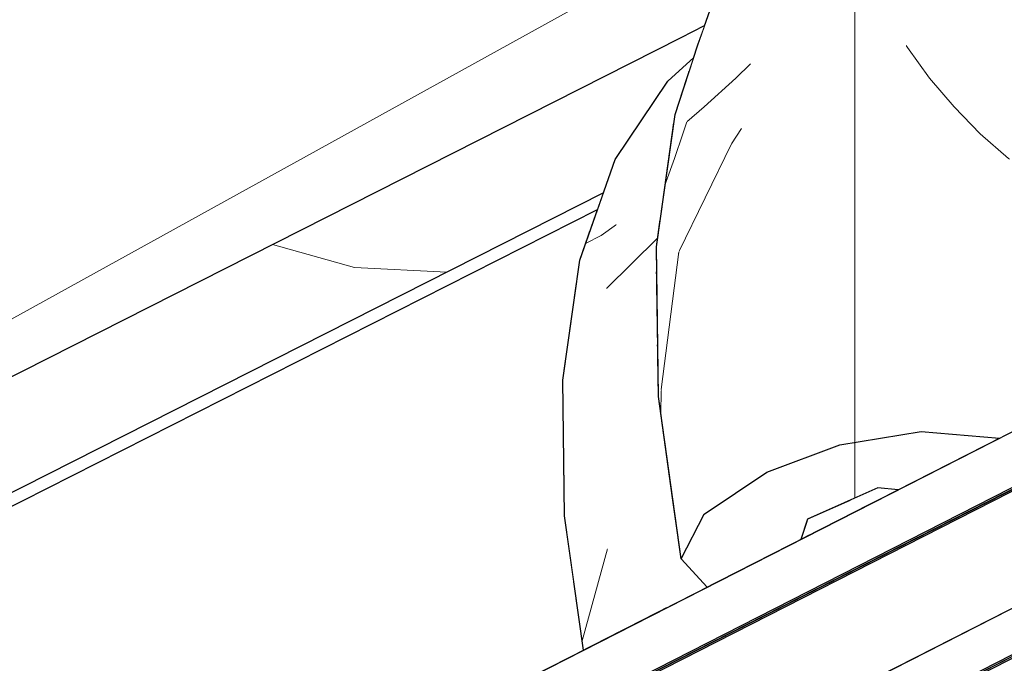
# Model space of a CAD drawing. Header units: millimetres. Extents: x -25478 to 4005, y -8416 to 11348.
# Tile 352 of 580: x -7770 to -7651, y 9047 to 9125. Entities that reach past the tile are written whole.
import ezdxf

# ---------------------------------------------------------------- set-up
doc = ezdxf.new("R2010")
doc.units = ezdxf.units.MM
doc.header["$MEASUREMENT"] = 0
doc.linetypes.add('Wipeout_Contour', pattern=[1000, 0, -1000])
for name, color, linetype in [('POHLED ZÁPADNÍ_1_Konstrukce - nosné', 7, 'Continuous'), ('POHLED ZÁPADNÍ_1_Nové_Konstrukce - krov', 7, 'Continuous'), ('POHLED ZÁPADNÍ_1_Nové_Výplně - Povrchové', 7, 'Continuous'), ('POHLED ZÁPADNÍ_1_Výplně - Povrchové', 7, 'Continuous')]:
    doc.layers.add(name, color=color, linetype=linetype)

# ---------------------------------------------------------------- blocks, each defined once
blk = doc.blocks.new('*X979', base_point=(-25690.45, -8330.81))
at = {"layer": 'POHLED ZÁPADNÍ_1_Nové_Výplně - Povrchové', "color": 21, "linetype": 'Continuous', "lineweight": 20, "true_color": 0xffaaaa}
blk.add_line((-7699.12, 9060.71), (-7702.2, 9049.58), dxfattribs=at)
blk = doc.blocks.new('*X998', base_point=(-25690.45, -8330.81))
at = {"layer": 'POHLED ZÁPADNÍ_1_Nové_Výplně - Povrchové', "color": 21, "linetype": 'Continuous', "lineweight": 20, "true_color": 0xffaaaa}
for p, q in [((-7739.63, 9097.53), (-7729.73, 9094.72)), ((-7729.73, 9094.72), (-7718.56, 9094.17))]:
    blk.add_line(p, q, dxfattribs=at)
blk = doc.blocks.new('*X1001', base_point=(-25690.45, -8330.81))
at = {"layer": 'POHLED ZÁPADNÍ_1_Nové_Výplně - Povrchové', "color": 21, "linetype": 'Continuous', "lineweight": 20, "true_color": 0xffaaaa}
blk.add_line((-7699.27, 9092.2), (-7693.07, 9098.29), dxfattribs=at)
blk = doc.blocks.new('*X1003', base_point=(-25690.45, -8330.81))
at = {"layer": 'POHLED ZÁPADNÍ_1_Nové_Výplně - Povrchové', "color": 21, "linetype": 'Continuous', "lineweight": 20, "true_color": 0xffaaaa}
for p, q in [((-7698.04, 9099.94), (-7699.91, 9098.59)), ((-7699.91, 9098.59), (-7701.78, 9097.63))]:
    blk.add_line(p, q, dxfattribs=at)
blk = doc.blocks.new('*X2449', base_point=(-25690.45, -8330.81))
at = {"layer": 'POHLED ZÁPADNÍ_1_Nové_Výplně - Povrchové', "color": 21, "linetype": 'Continuous', "lineweight": 20, "true_color": 0xffaaaa}
blk.add_line((-7669.2, 9066.85), (-7669.2, 9073.57), dxfattribs=at)
blk = doc.blocks.new('*X2484', base_point=(-25690.45, -8330.81))
at = {"layer": 'POHLED ZÁPADNÍ_1_Nové_Výplně - Povrchové', "color": 21, "linetype": 'Continuous', "lineweight": 20, "true_color": 0xffaaaa}
blk.add_line((-7669.2, 9094.36), (-7669.2, 9073.57), dxfattribs=at)
blk = doc.blocks.new('*X2487', base_point=(-25690.45, -8330.81))
at = {"layer": 'POHLED ZÁPADNÍ_1_Nové_Výplně - Povrchové', "color": 21, "linetype": 'Continuous', "lineweight": 20, "true_color": 0xffaaaa}
blk.add_line((-7692.63, 9079.97), (-7692.66, 9076.91), dxfattribs=at)
blk = doc.blocks.new('*X2492', base_point=(-25690.45, -8330.81))
at = {"layer": 'POHLED ZÁPADNÍ_1_Nové_Výplně - Povrchové', "color": 21, "linetype": 'Continuous', "lineweight": 20, "true_color": 0xffaaaa}
for p, q in [((-7663.02, 9121.6), (-7662.85, 9121.33)), ((-7662.85, 9121.33), (-7660.17, 9117.65)), ((-7660.17, 9117.65), (-7657.22, 9114.17)), ((-7657.22, 9114.17), (-7654.04, 9110.91)), ((-7654.04, 9110.91), (-7650.63, 9107.9)), ((-7650.63, 9107.9), (-7650.53, 9107.82))]:
    blk.add_line(p, q, dxfattribs=at)
blk = doc.blocks.new('*X2494', base_point=(-25690.45, -8330.81))
at = {"layer": 'POHLED ZÁPADNÍ_1_Nové_Výplně - Povrchové', "color": 21, "linetype": 'Continuous', "lineweight": 20, "true_color": 0xffaaaa}
blk.add_line((-7669.2, 9129.85), (-7669.2, 9113.09), dxfattribs=at)
blk = doc.blocks.new('*X2495', base_point=(-25690.45, -8330.81))
at = {"layer": 'POHLED ZÁPADNÍ_1_Nové_Výplně - Povrchové', "color": 21, "linetype": 'Continuous', "lineweight": 20, "true_color": 0xffaaaa}
blk.add_line((-7669.2, 9113.09), (-7669.2, 9094.36), dxfattribs=at)
blk = doc.blocks.new('*X2499', base_point=(-25690.45, -8330.81))
at = {"layer": 'POHLED ZÁPADNÍ_1_Nové_Výplně - Povrchové', "color": 21, "linetype": 'Continuous', "lineweight": 20, "true_color": 0xffaaaa}
blk.add_line((-7684.15, 9109.69), (-7690.49, 9096.64), dxfattribs=at)
blk = doc.blocks.new('*X2507', base_point=(-25690.45, -8330.81))
at = {"layer": 'POHLED ZÁPADNÍ_1_Nové_Výplně - Povrchové', "color": 21, "linetype": 'Continuous', "lineweight": 20, "true_color": 0xffaaaa}
blk.add_line((-7690.49, 9096.64), (-7692.63, 9079.97), dxfattribs=at)
blk = doc.blocks.new('*X2508', base_point=(-25690.45, -8330.81))
at = {"layer": 'POHLED ZÁPADNÍ_1_Nové_Výplně - Povrchové', "color": 21, "linetype": 'Continuous', "lineweight": 20, "true_color": 0xffaaaa}
for p, q in [((-7681.82, 9119.36), (-7683.6, 9117.65)), ((-7683.6, 9117.65), (-7687.42, 9114.17)), ((-7687.42, 9114.17), (-7689.52, 9112.37)), ((-7682.93, 9111.55), (-7684.15, 9109.69))]:
    blk.add_line(p, q, dxfattribs=at)
blk = doc.blocks.new('*X2509', base_point=(-25690.45, -8330.81))
at = {"layer": 'POHLED ZÁPADNÍ_1_Nové_Výplně - Povrchové', "color": 21, "linetype": 'Continuous', "lineweight": 20, "true_color": 0xffaaaa}
for p, q in [((-7689.52, 9112.37), (-7690, 9110.91)), ((-7690, 9110.91), (-7691.04, 9107.9)), ((-7691.04, 9107.9), (-7692.04, 9105.13)), ((-7692.04, 9105.13), (-7692.13, 9104.91))]:
    blk.add_line(p, q, dxfattribs=at)

msp = doc.modelspace()

# ---------------------------------------------------------------- wipeouts: each hides what was drawn before it
at = {"color": 254, "linetype": 'Wipeout_Contour', "lineweight": 0, "ltscale": 326246.822201}
msp.add_wipeout([(-7716.95, 8883.6), (-10986.18, 7217.84), (-10980.52, 7217.84), (-10980.52, 7042.29), (-10973.11, 7046.06), (-10973.11, 7180), (-10723.42, 7180), (-10723.42, 7300), (-10583.42, 7300), (-10583.42, 7244.63), (-7875.74, 8624.34), (-7875.74, 8727.47), (-7730.3, 8727.47), (-7730.3, 8698.45), (-5604.31, 9781.76), (-5604.31, 9960.05), (-6608.56, 9448.36), (-6609.06, 9449.35), (-6627.21, 9440.1), (-6626.12, 9437.96), (-6661.76, 9419.8), (-6662.62, 9419.8), (-7619.72, 8932.13), (-7704.24, 8888.63), (-7705.12, 8888.63), (-7706.02, 8890.39), (-7717.45, 8884.57)], dxfattribs=at).dxf.layer = 'POHLED ZÁPADNÍ_1_Výplně - Povrchové'

# ---------------------------------------------------------------- next in the draw order: wipeouts: each hides what was drawn before it
at = {"color": 254, "linetype": 'Wipeout_Contour', "lineweight": 0, "ltscale": 140827.969183}
msp.add_wipeout([(-7655.02, 9003.49), (-7704.92, 8978.07), (-7702.82, 8973.96), (-7649.15, 9001.31), (-7648.29, 9001.31), (-7632.4, 8970.12), (-7619.72, 8932.13), (-6662.62, 9419.8), (-6698.76, 9490.73), (-6715.9, 9482), (-6716.73, 9482), (-7655.14, 9003.86)], dxfattribs=at).dxf.layer = 'POHLED ZÁPADNÍ_1_Nové_Výplně - Povrchové'

# ---------------------------------------------------------------- next in the draw order: wipeouts: each hides what was drawn before it
at = {"color": 254, "linetype": 'Wipeout_Contour', "lineweight": 0, "ltscale": 46947.683087}
msp.add_wipeout([(-6738.64, 9511.93), (-7666.47, 9039.18), (-7655.14, 9003.86), (-6716.73, 9482)], dxfattribs=at).dxf.layer = 'POHLED ZÁPADNÍ_1_Nové_Výplně - Povrchové'

# ---------------------------------------------------------------- next in the draw order: wipeouts: each hides what was drawn before it
at = {"color": 254, "linetype": 'Wipeout_Contour', "lineweight": 0, "ltscale": 58986.771526}
msp.add_wipeout([(-7712.45, 9043.11), (-7711.62, 9043.11), (-7710.98, 9037.13), (-6688.24, 9558.24), (-6690.96, 9563.59)], dxfattribs=at).dxf.layer = 'POHLED ZÁPADNÍ_1_Nové_Výplně - Povrchové'

# ---------------------------------------------------------------- next in the draw order: wipeouts: each hides what was drawn before it
at = {"color": 254, "linetype": 'Wipeout_Contour', "lineweight": 0, "ltscale": 47074.302114}
msp.add_wipeout([(-7719.19, 9032.52), (-7711.2, 9016.82), (-6726.41, 9518.6), (-6734.41, 9534.29)], dxfattribs=at).dxf.layer = 'POHLED ZÁPADNÍ_1_Nové_Výplně - Povrchové'

# ---------------------------------------------------------------- next in the draw order: wipeouts: each hides what was drawn before it
at = {"color": 254, "linetype": 'Wipeout_Contour', "lineweight": 0, "ltscale": 47027.754561}
msp.add_wipeout([(-7711.14, 9016.72), (-6725.57, 9518.6), (-6726.41, 9518.6), (-7667.3, 9039.18)], dxfattribs=at).dxf.layer = 'POHLED ZÁPADNÍ_1_Nové_Výplně - Povrchové'

# ---------------------------------------------------------------- next in the draw order: wipeouts: each hides what was drawn before it
at = {"color": 254, "linetype": 'Wipeout_Contour', "lineweight": 0, "ltscale": 35226.404439}
msp.add_wipeout([(-7710.98, 9037.13), (-6733.74, 9534.63), (-6734.57, 9534.63)], dxfattribs=at).dxf.layer = 'POHLED ZÁPADNÍ_1_Nové_Výplně - Povrchové'

# ---------------------------------------------------------------- next in the draw order: wipeouts: each hides what was drawn before it
at = {"color": 254, "linetype": 'Wipeout_Contour', "lineweight": 0, "ltscale": 47659.152034}
msp.add_wipeout([(-7648.51, 9122.09), (-7644.27, 9134.17), (-7657.18, 9142.75), (-7661.94, 9129.18)], dxfattribs=at).dxf.layer = 'POHLED ZÁPADNÍ_1_Nové_Výplně - Povrchové'
at = {"color": 254, "linetype": 'Wipeout_Contour', "lineweight": 0, "ltscale": 59426.710445}
msp.add_wipeout([(-7691.52, 9068.69), (-7694.21, 9069.7), (-7691.96, 9053.57), (-7687.07, 9056.06), (-7690.23, 9059.48)], dxfattribs=at).dxf.layer = 'POHLED ZÁPADNÍ_1_Nové_Výplně - Povrchové'
at = {"color": 254, "linetype": 'Wipeout_Contour', "lineweight": 0, "ltscale": 47556.624097}
msp.add_wipeout([(-7700.13, 9067.95), (-7704.32, 9064.7), (-7702.04, 9048.43), (-7697.71, 9050.64)], dxfattribs=at).dxf.layer = 'POHLED ZÁPADNÍ_1_Nové_Výplně - Povrchové'
at = {"color": 254, "linetype": 'Wipeout_Contour', "lineweight": 0, "ltscale": 59379.077992}
msp.add_wipeout([(-7674.96, 9064.22), (-7674.7, 9062.37), (-7669.52, 9065.01), (-7669.74, 9066.61), (-7674.94, 9064.28)], dxfattribs=at).dxf.layer = 'POHLED ZÁPADNÍ_1_Nové_Výplně - Povrchové'

# ---------------------------------------------------------------- next in the draw order: block references
at = {"layer": 'POHLED ZÁPADNÍ_1_Konstrukce - nosné', "color": 9, "linetype": 'Continuous', "lineweight": 13}
msp.add_blockref('*X979', (-25690.45, -8330.81), dxfattribs=at)

# ---------------------------------------------------------------- next in the draw order: wipeouts: each hides what was drawn before it
at = {"color": 254, "linetype": 'Wipeout_Contour', "lineweight": 0, "ltscale": 47624.627249}
msp.add_wipeout([(-7648.51, 9122.09), (-7661.94, 9129.18), (-7664.23, 9113.01), (-7650.55, 9107.69)], dxfattribs=at).dxf.layer = 'POHLED ZÁPADNÍ_1_Nové_Výplně - Povrchové'
at = {"color": 254, "linetype": 'Wipeout_Contour', "lineweight": 0, "ltscale": 47497.057642}
msp.add_wipeout([(-7669.74, 9066.61), (-7669.52, 9065.01), (-7663.98, 9067.83), (-7666.44, 9068.09)], dxfattribs=at).dxf.layer = 'POHLED ZÁPADNÍ_1_Nové_Výplně - Povrchové'
at = {"color": 254, "linetype": 'Wipeout_Contour', "lineweight": 0, "ltscale": 35628.303158}
msp.add_wipeout([(-7675.75, 9061.83), (-7674.7, 9062.37), (-7674.96, 9064.22)], dxfattribs=at).dxf.layer = 'POHLED ZÁPADNÍ_1_Nové_Výplně - Povrchové'

# ---------------------------------------------------------------- next in the draw order: block references
at = {"layer": 'POHLED ZÁPADNÍ_1_Konstrukce - nosné', "color": 9, "linetype": 'Continuous', "lineweight": 13}
msp.add_blockref('*X2492', (-25690.45, -8330.81), dxfattribs=at)

# ---------------------------------------------------------------- next in the draw order: wipeouts: each hides what was drawn before it
at = {"color": 254, "linetype": 'Wipeout_Contour', "lineweight": 0, "ltscale": 47551.389955}
msp.add_wipeout([(-7694.21, 9069.7), (-7700.13, 9067.95), (-7697.71, 9050.64), (-7691.96, 9053.57)], dxfattribs=at).dxf.layer = 'POHLED ZÁPADNÍ_1_Nové_Výplně - Povrchové'

# ---------------------------------------------------------------- next in the draw order: wipeouts: each hides what was drawn before it
at = {"color": 254, "linetype": 'Wipeout_Contour', "lineweight": 0, "ltscale": 59496.057377}
msp.add_wipeout([(-7694.43, 9086.09), (-7694.21, 9069.7), (-7691.52, 9068.69), (-7692.97, 9079.12), (-7693.06, 9085.34)], dxfattribs=at).dxf.layer = 'POHLED ZÁPADNÍ_1_Nové_Výplně - Povrchové'

# ---------------------------------------------------------------- next in the draw order: wipeouts: each hides what was drawn before it
at = {"color": 254, "linetype": 'Wipeout_Contour', "lineweight": 0, "ltscale": 47605.315209}
msp.add_wipeout([(-7694.43, 9086.09), (-7700.35, 9084.57), (-7700.13, 9067.95), (-7694.21, 9069.7)], dxfattribs=at).dxf.layer = 'POHLED ZÁPADNÍ_1_Nové_Výplně - Povrchové'

# ---------------------------------------------------------------- next in the draw order: wipeouts: each hides what was drawn before it
at = {"color": 254, "linetype": 'Wipeout_Contour', "lineweight": 0, "ltscale": 35723.45985}
msp.add_wipeout([(-7693.19, 9094.89), (-7694.43, 9086.09), (-7693.06, 9085.34)], dxfattribs=at).dxf.layer = 'POHLED ZÁPADNÍ_1_Nové_Výplně - Povrchové'
at = {"color": 254, "linetype": 'Wipeout_Contour', "lineweight": 0, "ltscale": 47610.763766}
msp.add_wipeout([(-7704.32, 9064.7), (-7700.13, 9067.95), (-7700.35, 9084.57), (-7704.54, 9081.11)], dxfattribs=at).dxf.layer = 'POHLED ZÁPADNÍ_1_Nové_Výplně - Povrchové'

# ---------------------------------------------------------------- next in the draw order: wipeouts: each hides what was drawn before it
at = {"color": 254, "linetype": 'Wipeout_Contour', "lineweight": 0, "ltscale": 59589.461642}
msp.add_wipeout([(-7907.44, 8968.07), (-7907.25, 8953.34), (-7703.2, 9056.7), (-7704.32, 9064.7), (-7704.4, 9070.92)], dxfattribs=at).dxf.layer = 'POHLED ZÁPADNÍ_1_Nové_Výplně - Povrchové'

# ---------------------------------------------------------------- next in the draw order: wipeouts: each hides what was drawn before it
at = {"color": 254, "linetype": 'Wipeout_Contour', "lineweight": 0, "ltscale": 71429.020901}
msp.add_wipeout([(-7907.25, 8953.34), (-7905.01, 8937.36), (-7743.48, 9019.18), (-7737.54, 9030.35), (-7702.04, 9048.43), (-7703.2, 9056.7)], dxfattribs=at).dxf.layer = 'POHLED ZÁPADNÍ_1_Nové_Výplně - Povrchové'

# ---------------------------------------------------------------- next in the draw order: wipeouts: each hides what was drawn before it
at = {"color": 254, "linetype": 'Wipeout_Contour', "lineweight": 0, "ltscale": 47788.803145}
msp.add_wipeout([(-7896.05, 9000.53), (-7701.22, 9099.23), (-7700.33, 9101.74), (-7888.64, 9006.35)], dxfattribs=at).dxf.layer = 'POHLED ZÁPADNÍ_1_Nové_Výplně - Povrchové'

# ---------------------------------------------------------------- next in the draw order: wipeouts: each hides what was drawn before it
at = {"color": 254, "linetype": 'Wipeout_Contour', "lineweight": 0, "ltscale": 47762.810054}
msp.add_wipeout([(-7901.76, 8992.03), (-7905.6, 8981.1), (-7704.26, 9083.09), (-7702.89, 9092.77)], dxfattribs=at).dxf.layer = 'POHLED ZÁPADNÍ_1_Nové_Výplně - Povrchové'

# ---------------------------------------------------------------- next in the draw order: wipeouts: each hides what was drawn before it
at = {"color": 254, "linetype": 'Wipeout_Contour', "lineweight": 0, "ltscale": 59642.676881}
msp.add_wipeout([(-7905.6, 8981.1), (-7907.44, 8968.07), (-7704.4, 9070.92), (-7704.54, 9081.11), (-7704.26, 9083.09)], dxfattribs=at).dxf.layer = 'POHLED ZÁPADNÍ_1_Nové_Výplně - Povrchové'

# ---------------------------------------------------------------- next in the draw order: wipeouts: each hides what was drawn before it
at = {"color": 254, "linetype": 'Wipeout_Contour', "lineweight": 0, "ltscale": 47792.751154}
msp.add_wipeout([(-7699.63, 9103.76), (-7894.33, 9005.13), (-7885.33, 9008.12), (-7700.3, 9101.85)], dxfattribs=at).dxf.layer = 'POHLED ZÁPADNÍ_1_Nové_Výplně - Povrchové'

# ---------------------------------------------------------------- next in the draw order: wipeouts: each hides what was drawn before it
at = {"color": 254, "linetype": 'Wipeout_Contour', "lineweight": 0, "ltscale": 239677.73501}
msp.add_wipeout([(-7946.43, 9028.17), (-7950.34, 9018.03), (-7948.65, 9008.99), (-7941.87, 9014.65), (-7932.09, 9022.33), (-7923.59, 9024.19), (-7914.72, 9021.82), (-7903.59, 9011.29), (-7894.33, 9005.13), (-7699.63, 9103.76), (-7698.21, 9107.8), (-7691.85, 9117.28), (-7688.7, 9120.13), (-7688.2, 9121.65), (-7687.38, 9124), (-7899.32, 9016.64), (-7910, 9023.74), (-7921.13, 9034.27), (-7930, 9036.64), (-7938.5, 9034.78)], dxfattribs=at).dxf.layer = 'POHLED ZÁPADNÍ_1_Nové_Výplně - Povrchové'

# ---------------------------------------------------------------- next in the draw order: block references
at = {"layer": 'POHLED ZÁPADNÍ_1_Konstrukce - nosné', "color": 9, "linetype": 'Continuous', "lineweight": 13}
msp.add_blockref('*X998', (-25690.45, -8330.81), dxfattribs=at)

# ---------------------------------------------------------------- next in the draw order: wipeouts: each hides what was drawn before it
at = {"color": 254, "linetype": 'Wipeout_Contour', "lineweight": 0, "ltscale": 71477.858861}
msp.add_wipeout([(-7700.35, 9084.57), (-7694.43, 9086.09), (-7693.19, 9094.89), (-7693.22, 9097.23), (-7692.75, 9100.5), (-7698.27, 9099.28)], dxfattribs=at).dxf.layer = 'POHLED ZÁPADNÍ_1_Nové_Výplně - Povrchové'
at = {"color": 254, "linetype": 'Wipeout_Contour', "lineweight": 0, "ltscale": 130660.009783}
msp.add_wipeout([(-7690.23, 9059.48), (-7687.07, 9056.06), (-7675.75, 9061.83), (-7674.94, 9064.28), (-7666.44, 9068.09), (-7663.98, 9067.83), (-7651.73, 9074.07), (-7661.21, 9074.88), (-7671.03, 9073.27), (-7679.87, 9069.99), (-7687.44, 9064.88)], dxfattribs=at).dxf.layer = 'POHLED ZÁPADNÍ_1_Nové_Výplně - Povrchové'

# ---------------------------------------------------------------- next in the draw order: linework, layer by layer
at = {"layer": 'POHLED ZÁPADNÍ_1_Nové_Konstrukce - krov', "color": 1, "linetype": 'Continuous', "lineweight": 25}
for p, q in [((-7666.44, 9068.09), (-7674.94, 9064.28)), ((-7663.98, 9067.83), (-7666.44, 9068.09)), ((-7674.94, 9064.28), (-7675.75, 9061.83))]:
    msp.add_line(p, q, dxfattribs=at)

# ---------------------------------------------------------------- next in the draw order: block references
at = {"layer": 'POHLED ZÁPADNÍ_1_Konstrukce - nosné', "color": 9, "linetype": 'Continuous', "lineweight": 13}
for name in ['*X1001', '*X2449']:
    msp.add_blockref(name, (-25690.45, -8330.81), dxfattribs=at)

# ---------------------------------------------------------------- next in the draw order: wipeouts: each hides what was drawn before it
at = {"color": 254, "linetype": 'Wipeout_Contour', "lineweight": 0, "ltscale": 59700.979982}
msp.add_wipeout([(-7896.05, 9000.53), (-7901.76, 8992.03), (-7702.89, 9092.77), (-7702.48, 9095.62), (-7701.22, 9099.23)], dxfattribs=at).dxf.layer = 'POHLED ZÁPADNÍ_1_Nové_Výplně - Povrchové'
at = {"color": 254, "linetype": 'Wipeout_Contour', "lineweight": 0, "ltscale": 47576.314844}
msp.add_wipeout([(-7687.44, 9064.88), (-7679.87, 9069.99), (-7682.82, 9091.08), (-7690.34, 9085.62)], dxfattribs=at).dxf.layer = 'POHLED ZÁPADNÍ_1_Nové_Výplně - Povrchové'

# ---------------------------------------------------------------- next in the draw order: linework, layer by layer
at = {"layer": 'POHLED ZÁPADNÍ_1_Nové_Konstrukce - krov', "color": 1, "linetype": 'Continuous', "lineweight": 25}
msp.add_line((-7702.04, 9048.43), (-7704.32, 9064.7), dxfattribs=at)

# ---------------------------------------------------------------- next in the draw order: wipeouts: each hides what was drawn before it
at = {"color": 254, "linetype": 'Wipeout_Contour', "lineweight": 0, "ltscale": 47655.849174}
msp.add_wipeout([(-7704.54, 9081.11), (-7700.35, 9084.57), (-7698.27, 9099.28), (-7702.48, 9095.62)], dxfattribs=at).dxf.layer = 'POHLED ZÁPADNÍ_1_Nové_Výplně - Povrchové'
at = {"color": 254, "linetype": 'Wipeout_Contour', "lineweight": 0, "ltscale": 47550.33368}
msp.add_wipeout([(-7671.03, 9073.27), (-7661.21, 9074.88), (-7663.99, 9094.72), (-7673.93, 9094.03)], dxfattribs=at).dxf.layer = 'POHLED ZÁPADNÍ_1_Nové_Výplně - Povrchové'
at = {"color": 254, "linetype": 'Wipeout_Contour', "lineweight": 0, "ltscale": 47572.400958}
msp.add_wipeout([(-7690.23, 9059.48), (-7687.44, 9064.88), (-7690.34, 9085.62), (-7692.97, 9079.12)], dxfattribs=at).dxf.layer = 'POHLED ZÁPADNÍ_1_Nové_Výplně - Povrchové'

# ---------------------------------------------------------------- next in the draw order: linework, layer by layer
at = {"layer": 'POHLED ZÁPADNÍ_1_Nové_Konstrukce - krov', "color": 1, "linetype": 'Continuous', "lineweight": 25}
for p, q in [((-7704.32, 9064.7), (-7704.54, 9081.11)), ((-7648.95, 9068.49), (-7710.96, 9036.91)), ((-7649.01, 9068.49), (-7710.96, 9036.92)), ((-7690.23, 9059.48), (-7687.44, 9064.88)), ((-7687.07, 9056.06), (-7690.23, 9059.48))]:
    msp.add_line(p, q, dxfattribs=at)

# ---------------------------------------------------------------- next in the draw order: block references
at = {"layer": 'POHLED ZÁPADNÍ_1_Konstrukce - nosné', "color": 9, "linetype": 'Continuous', "lineweight": 13}
for name in ['*X2484', '*X2487']:
    msp.add_blockref(name, (-25690.45, -8330.81), dxfattribs=at)

# ---------------------------------------------------------------- next in the draw order: wipeouts: each hides what was drawn before it
at = {"color": 254, "linetype": 'Wipeout_Contour', "lineweight": 0, "ltscale": 47688.63136}
msp.add_wipeout([(-7698.21, 9107.8), (-7702.48, 9095.62), (-7698.27, 9099.28), (-7693.94, 9111.62)], dxfattribs=at).dxf.layer = 'POHLED ZÁPADNÍ_1_Nové_Výplně - Povrchové'
at = {"color": 254, "linetype": 'Wipeout_Contour', "lineweight": 0, "ltscale": 59389.73988}
msp.add_wipeout([(-7650.33, 9091.41), (-7663.99, 9094.72), (-7661.21, 9074.88), (-7651.73, 9074.07), (-7648.16, 9075.89)], dxfattribs=at).dxf.layer = 'POHLED ZÁPADNÍ_1_Nové_Výplně - Povrchové'
at = {"color": 254, "linetype": 'Wipeout_Contour', "lineweight": 0, "ltscale": 47567.964762}
msp.add_wipeout([(-7679.87, 9069.99), (-7671.03, 9073.27), (-7673.93, 9094.03), (-7682.82, 9091.08)], dxfattribs=at).dxf.layer = 'POHLED ZÁPADNÍ_1_Nové_Výplně - Povrchové'

# ---------------------------------------------------------------- next in the draw order: linework, layer by layer
at = {"layer": 'POHLED ZÁPADNÍ_1_Nové_Konstrukce - krov', "color": 1, "linetype": 'Continuous', "lineweight": 25}
for p, q in [((-7699.63, 9103.76), (-7894.33, 9005.13)), ((-7888.64, 9006.35), (-7700.33, 9101.74)), ((-7704.54, 9081.11), (-7702.48, 9095.62)), ((-7671.03, 9073.27), (-7661.21, 9074.88)), ((-7661.21, 9074.88), (-7651.73, 9074.07)), ((-7679.87, 9069.99), (-7671.03, 9073.27)), ((-7687.44, 9064.88), (-7679.87, 9069.99))]:
    msp.add_line(p, q, dxfattribs=at)

# ---------------------------------------------------------------- next in the draw order: block references
at = {"layer": 'POHLED ZÁPADNÍ_1_Konstrukce - nosné', "color": 9, "linetype": 'Continuous', "lineweight": 13}
msp.add_blockref('*X1003', (-25690.45, -8330.81), dxfattribs=at)

# ---------------------------------------------------------------- next in the draw order: wipeouts: each hides what was drawn before it
at = {"color": 254, "linetype": 'Wipeout_Contour', "lineweight": 0, "ltscale": 47577.235718}
msp.add_wipeout([(-7663.99, 9094.72), (-7650.33, 9091.41), (-7650.55, 9107.69), (-7664.23, 9113.01)], dxfattribs=at).dxf.layer = 'POHLED ZÁPADNÍ_1_Nové_Výplně - Povrchové'

# ---------------------------------------------------------------- next in the draw order: wipeouts: each hides what was drawn before it
at = {"color": 254, "linetype": 'Wipeout_Contour', "lineweight": 0, "ltscale": 47665.158334}
msp.add_wipeout([(-7661.94, 9129.18), (-7671.79, 9130.09), (-7674.19, 9113.17), (-7664.23, 9113.01)], dxfattribs=at).dxf.layer = 'POHLED ZÁPADNÍ_1_Nové_Výplně - Povrchové'
at = {"color": 254, "linetype": 'Wipeout_Contour', "lineweight": 0, "ltscale": 47685.107478}
msp.add_wipeout([(-7698.27, 9099.28), (-7692.75, 9100.5), (-7691.1, 9112.17), (-7693.94, 9111.62)], dxfattribs=at).dxf.layer = 'POHLED ZÁPADNÍ_1_Nové_Výplně - Povrchové'

# ---------------------------------------------------------------- next in the draw order: block references
at = {"layer": 'POHLED ZÁPADNÍ_1_Konstrukce - nosné', "color": 9, "linetype": 'Continuous', "lineweight": 13}
msp.add_blockref('*X2494', (-25690.45, -8330.81), dxfattribs=at)

# ---------------------------------------------------------------- next in the draw order: wipeouts: each hides what was drawn before it
at = {"color": 254, "linetype": 'Wipeout_Contour', "lineweight": 0, "ltscale": 59636.69732}
msp.add_wipeout([(-7691.85, 9117.28), (-7698.21, 9107.8), (-7693.94, 9111.62), (-7689.14, 9118.77), (-7688.7, 9120.13)], dxfattribs=at).dxf.layer = 'POHLED ZÁPADNÍ_1_Nové_Výplně - Povrchové'

# ---------------------------------------------------------------- next in the draw order: linework, layer by layer
at = {"layer": 'POHLED ZÁPADNÍ_1_Nové_Konstrukce - krov', "color": 1, "linetype": 'Continuous', "lineweight": 25}
msp.add_line((-7702.48, 9095.62), (-7698.21, 9107.8), dxfattribs=at)

# ---------------------------------------------------------------- next in the draw order: wipeouts: each hides what was drawn before it
at = {"color": 254, "linetype": 'Wipeout_Contour', "lineweight": 0, "ltscale": 47702.003913}
msp.add_wipeout([(-7689.14, 9118.77), (-7693.94, 9111.62), (-7691.1, 9112.17), (-7690.95, 9113.24)], dxfattribs=at).dxf.layer = 'POHLED ZÁPADNÍ_1_Nové_Výplně - Povrchové'
at = {"color": 254, "linetype": 'Wipeout_Contour', "lineweight": 0, "ltscale": 47613.95056}
msp.add_wipeout([(-7673.93, 9094.03), (-7663.99, 9094.72), (-7664.23, 9113.01), (-7674.19, 9113.17)], dxfattribs=at).dxf.layer = 'POHLED ZÁPADNÍ_1_Nové_Výplně - Povrchové'

# ---------------------------------------------------------------- next in the draw order: linework, layer by layer
at = {"layer": 'POHLED ZÁPADNÍ_1_Nové_Konstrukce - krov', "color": 1, "linetype": 'Continuous', "lineweight": 25}
for p, q in [((-7667.3, 9039.18), (-6738.87, 9512.24)), ((-7666.47, 9039.18), (-6738.04, 9512.24)), ((-6759.87, 9501.54), (-7666.88, 9039.18)), ((-6872.56, 9443.7), (-7666.84, 9039.18))]:
    msp.add_line(p, q, dxfattribs=at)

# ---------------------------------------------------------------- next in the draw order: block references
at = {"layer": 'POHLED ZÁPADNÍ_1_Konstrukce - nosné', "color": 9, "linetype": 'Continuous', "lineweight": 13}
msp.add_blockref('*X2495', (-25690.45, -8330.81), dxfattribs=at)

# ---------------------------------------------------------------- next in the draw order: wipeouts: each hides what was drawn before it
at = {"color": 254, "linetype": 'Wipeout_Contour', "lineweight": 0, "ltscale": 47633.525317}
msp.add_wipeout([(-7682.82, 9091.08), (-7673.93, 9094.03), (-7674.19, 9113.17), (-7683.08, 9110.52)], dxfattribs=at).dxf.layer = 'POHLED ZÁPADNÍ_1_Nové_Výplně - Povrchové'

# ---------------------------------------------------------------- next in the draw order: wipeouts: each hides what was drawn before it
at = {"color": 254, "linetype": 'Wipeout_Contour', "lineweight": 0, "ltscale": 47641.813939}
msp.add_wipeout([(-7690.6, 9104.74), (-7690.34, 9085.62), (-7682.82, 9091.08), (-7683.08, 9110.52)], dxfattribs=at).dxf.layer = 'POHLED ZÁPADNÍ_1_Nové_Výplně - Povrchové'

# ---------------------------------------------------------------- next in the draw order: block references
at = {"layer": 'POHLED ZÁPADNÍ_1_Konstrukce - nosné', "color": 9, "linetype": 'Continuous', "lineweight": 13}
msp.add_blockref('*X2499', (-25690.45, -8330.81), dxfattribs=at)

# ---------------------------------------------------------------- next in the draw order: wipeouts: each hides what was drawn before it
at = {"color": 254, "linetype": 'Wipeout_Contour', "lineweight": 0, "ltscale": 47686.331559}
msp.add_wipeout([(-7674.19, 9113.17), (-7671.79, 9130.09), (-7680.64, 9127.71), (-7683.08, 9110.52)], dxfattribs=at).dxf.layer = 'POHLED ZÁPADNÍ_1_Nové_Výplně - Povrchové'

# ---------------------------------------------------------------- next in the draw order: wipeouts: each hides what was drawn before it
at = {"color": 254, "linetype": 'Wipeout_Contour', "lineweight": 0, "ltscale": 47635.620321}
msp.add_wipeout([(-7692.97, 9079.12), (-7690.34, 9085.62), (-7690.6, 9104.74), (-7693.22, 9097.23)], dxfattribs=at).dxf.layer = 'POHLED ZÁPADNÍ_1_Nové_Výplně - Povrchové'

# ---------------------------------------------------------------- next in the draw order: linework, layer by layer
at = {"layer": 'POHLED ZÁPADNÍ_1_Nové_Konstrukce - krov', "color": 1, "linetype": 'Continuous', "lineweight": 25}
msp.add_line((-7690.23, 9059.48), (-7692.97, 9079.12), dxfattribs=at)

# ---------------------------------------------------------------- next in the draw order: block references
at = {"layer": 'POHLED ZÁPADNÍ_1_Konstrukce - nosné', "color": 9, "linetype": 'Continuous', "lineweight": 13}
msp.add_blockref('*X2507', (-25690.45, -8330.81), dxfattribs=at)

# ---------------------------------------------------------------- next in the draw order: wipeouts: each hides what was drawn before it
at = {"color": 254, "linetype": 'Wipeout_Contour', "lineweight": 0, "ltscale": 47694.55359}
msp.add_wipeout([(-7690.6, 9104.74), (-7683.08, 9110.52), (-7680.64, 9127.71), (-7688.2, 9121.65)], dxfattribs=at).dxf.layer = 'POHLED ZÁPADNÍ_1_Nové_Výplně - Povrchové'

# ---------------------------------------------------------------- next in the draw order: block references
at = {"layer": 'POHLED ZÁPADNÍ_1_Konstrukce - nosné', "color": 9, "linetype": 'Continuous', "lineweight": 13}
msp.add_blockref('*X2508', (-25690.45, -8330.81), dxfattribs=at)

# ---------------------------------------------------------------- next in the draw order: wipeouts: each hides what was drawn before it
at = {"color": 254, "linetype": 'Wipeout_Contour', "lineweight": 0, "ltscale": 47686.494176}
msp.add_wipeout([(-7693.22, 9097.23), (-7690.6, 9104.74), (-7688.2, 9121.65), (-7690.95, 9113.24)], dxfattribs=at).dxf.layer = 'POHLED ZÁPADNÍ_1_Nové_Výplně - Povrchové'

# ---------------------------------------------------------------- next in the draw order: linework, layer by layer
at = {"layer": 'POHLED ZÁPADNÍ_1_Nové_Konstrukce - krov', "color": 1, "linetype": 'Continuous', "lineweight": 25}
for p, q in [((-7895.05, 9018.8), (-7690.21, 9122.57)), ((-7691.85, 9117.28), (-7688.7, 9120.13)), ((-7698.21, 9107.8), (-7691.85, 9117.28)), ((-7693.22, 9097.23), (-7690.95, 9113.25)), ((-7692.97, 9079.12), (-7693.22, 9097.23))]:
    msp.add_line(p, q, dxfattribs=at)

# ---------------------------------------------------------------- next in the draw order: block references
at = {"layer": 'POHLED ZÁPADNÍ_1_Konstrukce - nosné', "color": 9, "linetype": 'Continuous', "lineweight": 13}
msp.add_blockref('*X2509', (-25690.45, -8330.81), dxfattribs=at)

# ---------------------------------------------------------------- next in the draw order: wipeouts: each hides what was drawn before it
at = {"color": 254, "linetype": 'Wipeout_Contour', "lineweight": 0, "ltscale": 47732.944649}
msp.add_wipeout([(-7688.2, 9121.65), (-7680.64, 9127.71), (-7675.58, 9142.14), (-7683.22, 9135.84)], dxfattribs=at).dxf.layer = 'POHLED ZÁPADNÍ_1_Nové_Výplně - Povrchové'

# ---------------------------------------------------------------- next in the draw order: linework, layer by layer
at = {"layer": 'POHLED ZÁPADNÍ_1_Konstrukce - nosné', "color": 7, "linetype": 'Continuous', "lineweight": 13}
msp.add_line((-7366.6, 9312.14), (-7892.79, 9021.3), dxfattribs=at)
at = {"layer": 'POHLED ZÁPADNÍ_1_Nové_Konstrukce - krov', "color": 1, "linetype": 'Continuous', "lineweight": 25}
for p, q in [((-6691, 9563.59), (-7737.54, 9030.35)), ((-6690.96, 9563.59), (-7712.45, 9043.11)), ((-6688.24, 9558.24), (-7710.98, 9037.13)), ((-6733.74, 9534.63), (-7719.19, 9032.52)), ((-7733.77, 9010.95), (-6709.11, 9533.04)), ((-7733.74, 9010.95), (-6726.9, 9523.96)), ((-7688.2, 9121.65), (-7683.22, 9135.84)), ((-7690.21, 9122.57), (-7687.38, 9124)), ((-7690.95, 9113.25), (-7688.2, 9121.65))]:
    msp.add_line(p, q, dxfattribs=at)

doc.saveas('drawing.dxf')
